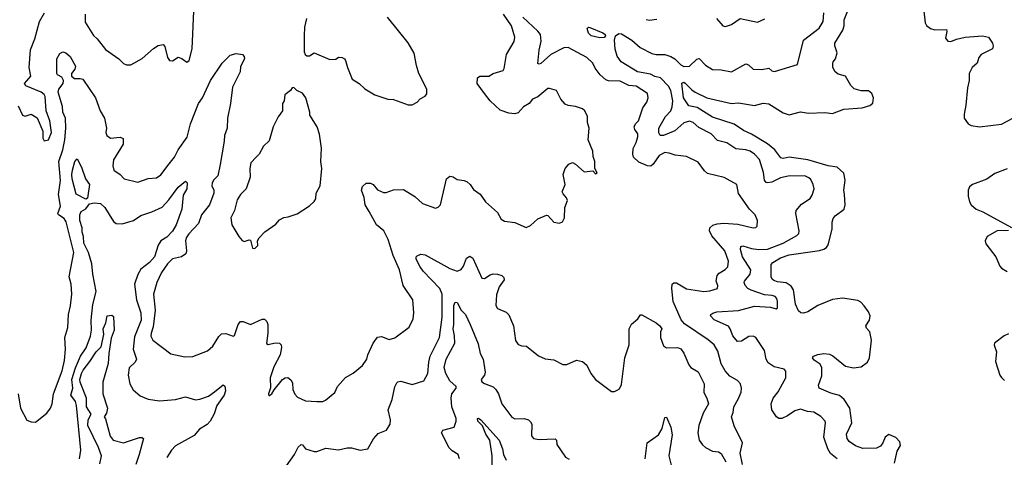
# Model space of a CAD drawing. Extents: x 1690054 to 1842981, y 782881 to 914114.
# Tile 428 of 656: x 1773776 to 1780595, y 892425 to 895457. Entities that reach past the tile are written whole.
import ezdxf

# ---------------------------------------------------------------- set-up
doc = ezdxf.new("R2010")
doc.units = 0

msp = doc.modelspace()

# ---------------------------------------------------------------- linework, layer by layer
at = {"layer": '0CON10XD'}
for points in [[(1773765, 894860), (1773796.7, 894795), (1773815, 894788), (1773855, 894801.2), (1773896.4, 894776.4), (1773936.7, 894685), (1773936.7, 894635), (1773945, 894617.5), (1773976, 894625), (1773995.7, 894675.7), (1773985.8, 894755), (1773960, 894825), (1773952.1, 894925), (1773945, 894939.4), (1773925.8, 894955), (1773818.3, 894998.3), (1773808.8, 895015), (1773825, 895034), (1773852.5, 895065), (1773842.7, 895125), (1773852.1, 895247.9), (1773880.6, 895325), (1773913.1, 895445), (1773948.1, 895505)], [(1773765.6, 892865.6), (1773782, 892765), (1773825, 892683.3), (1773855, 892670), (1773885, 892668.8), (1773965, 892730), (1773990, 892765), (1774000.8, 892795), (1774011.5, 892865), (1774069.6, 893025), (1774087.2, 893095), (1774094.5, 893175), (1774088.1, 893255), (1774109.4, 893325), (1774113.3, 893415), (1774128.5, 893475), (1774137.8, 893555), (1774132.9, 893625), (1774120, 893675), (1774151.4, 893845), (1774097.5, 894057.5), (1774085, 894078.9), (1774045, 894104.2), (1774041.1, 894115), (1774059.4, 894165), (1774044.3, 894245), (1774058.1, 894341.9), (1774048.3, 894475), (1774074.8, 894555), (1774090, 894625), (1774096.4, 894705), (1774093.5, 894775), (1774076, 894815), (1774072.6, 894855), (1774043.7, 894955), (1774047.6, 894975), (1774076.6, 895015), (1774079.4, 895035), (1774069, 895059), (1774038.1, 895075), (1774033.5, 895085), (1774032.5, 895185), (1774055, 895223.3), (1774075, 895233.8), (1774095, 895226.2), (1774125, 895200.8), (1774162.7, 895135), (1774158.8, 895115), (1774135.3, 895085), (1774134.5, 895065), (1774155, 895049.2), (1774195, 895050.3), (1774213.6, 895043.6), (1774301.5, 894915), (1774334.4, 894825), (1774364.5, 894775), (1774376.7, 894705), (1774372.5, 894675), (1774380, 894655), (1774405, 894636.9), (1774472.3, 894642.3), (1774493.8, 894633.8), (1774494, 894594), (1774425.6, 894485), (1774420.6, 894445), (1774428.8, 894415), (1774472, 894385), (1774500, 894355), (1774595, 894330.8), (1774665, 894356), (1774725, 894361.4), (1774755, 894382), (1774811.1, 894458.9), (1774849.5, 894505), (1774874.7, 894555.3), (1774937, 894643), (1774958.2, 894735), (1775013.9, 894875), (1775042.4, 894915), (1775096.7, 895035), (1775178.6, 895155), (1775235, 895210), (1775275, 895222.5), (1775320, 895215), (1775331.7, 895201.7), (1775332.5, 895185), (1775306.7, 895133.3), (1775302.5, 895095), (1775250.5, 894989.5), (1775236.2, 894875), (1775214.7, 894775), (1775212.7, 894705), (1775193.8, 894655), (1775192.4, 894615), (1775165.8, 894454.3), (1775149.6, 894375), (1775118.1, 894345), (1775108.5, 894325), (1775107.2, 894305), (1775120, 894275), (1775120, 894255), (1775090.3, 894175), (1775036.2, 894105), (1775013.9, 894045), (1774947.2, 893972.8), (1774930, 893945), (1774925.4, 893925), (1774931.1, 893855), (1774926.9, 893835), (1774897.1, 893812.9), (1774835, 893800.5), (1774800, 893765), (1774759.5, 893705), (1774725.5, 893635), (1774702.3, 893555), (1774714.2, 893444.2), (1774701.4, 893328.6), (1774686.2, 893285), (1774685.5, 893265), (1774697.4, 893237.4), (1774822.3, 893142.3), (1774920.5, 893120.5), (1774975, 893124.2), (1775077.3, 893162.7), (1775115, 893196.2), (1775155, 893261.2), (1775175, 893280.8), (1775203, 893283), (1775255, 893264), (1775265, 893270), (1775289.2, 893345), (1775305, 893366), (1775325, 893366), (1775375.8, 893345.8), (1775455, 893381.2), (1775471.7, 893381.7), (1775487, 893367), (1775494.2, 893345), (1775495.6, 893285), (1775485, 893213.3), (1775496.2, 893206.2), (1775545, 893219.2), (1775575, 893216.2), (1775586.2, 893205), (1775590, 893185), (1775580, 893135), (1775537.4, 893052.6), (1775511.9, 892975), (1775514.3, 892905.7), (1775500, 892865), (1775501.7, 892851.7), (1775522.5, 892865), (1775537.7, 892892.3), (1775596.7, 892965), (1775615, 892976.7), (1775633, 892977), (1775655, 892962.5), (1775665, 892940), (1775668, 892895), (1775683, 892863), (1775701.2, 892841.2), (1775755, 892816.9), (1775835, 892811.1), (1775875, 892812.5), (1775895, 892821.2), (1775960, 892875), (1775977.5, 892915), (1776032.3, 892977.7), (1776085, 893007.5), (1776149.5, 893060.5), (1776181.2, 893105), (1776188, 893135), (1776223.3, 893215), (1776255, 893257.5), (1776283, 893263), (1776335, 893242), (1776375, 893253.8), (1776472.7, 893327.3), (1776502.5, 893385), (1776506.9, 893425), (1776500, 893515), (1776432.9, 893615), (1776407.1, 893725), (1776362.4, 893822.4), (1776327.8, 893935), (1776298.1, 893995), (1776248.5, 894035), (1776197.1, 894127.1), (1776168.8, 894175), (1776162, 894225), (1776144, 894275), (1776149.5, 894300.5), (1776175, 894324), (1776205, 894323.1), (1776225, 894315.6), (1776255, 894277.5), (1776295, 894260.6), (1776315, 894260), (1776365, 894279.2), (1776435, 894281.2), (1776512.9, 894232.9), (1776565, 894183.8), (1776655, 894151.2), (1776675, 894157.5), (1776690, 894175), (1776733.3, 894355), (1776755, 894373.3), (1776777.7, 894367.7), (1776805, 894350), (1776855, 894343.3), (1776875, 894333.3), (1776896.2, 894315), (1776920.3, 894280.3), (1776965, 894248), (1777002, 894195), (1777085, 894121.2), (1777111.2, 894075), (1777135, 894060), (1777205, 894051.2), (1777285, 894017.5), (1777315, 894030), (1777365, 894076.7), (1777425, 894102.5), (1777435, 894100), (1777475, 894053.3), (1777515, 894047.5), (1777535, 894057.5), (1777550, 894085), (1777552.5, 894155), (1777570, 894205), (1777563.6, 894223.6), (1777539.5, 894249.5), (1777534.2, 894265), (1777553.8, 894315), (1777541.2, 894385), (1777553.9, 894426.1), (1777580, 894455), (1777605, 894467.5), (1777626.4, 894456.4), (1777685, 894402.5), (1777745, 894410), (1777765, 894390), (1777776.7, 894395), (1777760, 894425), (1777760, 894475), (1777748.3, 894508.3), (1777746.7, 894545), (1777713.6, 894623.6), (1777720, 894705), (1777708, 894745), (1777709.2, 894785), (1777690, 894825), (1777675, 894838), (1777625, 894856.2), (1777575, 894861.2), (1777555, 894871.2), (1777523.8, 894905), (1777495, 894966.7), (1777445, 894980.8), (1777435, 894979.2), (1777365, 894921.4), (1777328.1, 894905), (1777304.7, 894875.3), (1777265, 894853.3), (1777228.9, 894811.1), (1777205.3, 894804.7), (1777165, 894808.1), (1777105, 894829.5), (1777035.5, 894895), (1776994.4, 894945), (1776945.8, 895015), (1776946.7, 895055), (1776963.9, 895066.1), (1777025, 895066.2), (1777055, 895083.8), (1777124.3, 895105.7), (1777132, 895118), (1777146.9, 895215), (1777200, 895305), (1777204.4, 895335), (1777182.2, 895415), (1777127.5, 895495)], [(1774230.8, 895495), (1774230.5, 895440.5), (1774287.7, 895347.7), (1774313.9, 895323.9), (1774370.3, 895250.3), (1774463.3, 895185), (1774495, 895153.3), (1774515, 895143.3), (1774545, 895143.3), (1774625, 895188.8), (1774703.1, 895256.9), (1774735, 895278), (1774770, 895285), (1774782, 895272), (1774800, 895195), (1774815, 895174.2), (1774835, 895171.2), (1774875, 895196.7), (1774898.3, 895188.3), (1774935, 895162.5), (1774950, 895175), (1774971.2, 895255), (1774983.3, 895515)], [(1775763.3, 895465), (1775748.8, 895405), (1775746.7, 895345), (1775746.5, 895235), (1775754.5, 895214.5), (1775765, 895206.9), (1775783.2, 895206.8), (1775815, 895227.5), (1775925, 895180), (1775965, 895182.5), (1775983.6, 895196.4), (1776010, 895195), (1776026.4, 895186.4), (1776033.6, 895173.6), (1776046, 895125), (1776080, 895045), (1776126.7, 895015), (1776167.7, 894977.7), (1776235, 894936.7), (1776325, 894906.7), (1776365, 894903.3), (1776467, 894867), (1776495, 894867.5), (1776530, 894885), (1776550.7, 894909.3), (1776585, 894927.5), (1776596.4, 894943.6), (1776596.7, 894975), (1776540, 895085), (1776525, 895140), (1776508.8, 895225), (1776467.3, 895297.3), (1776323.9, 895473.9)], [(1778782.5, 892375), (1778766.7, 892455), (1778781.2, 892525), (1778724.2, 892644.2), (1778706.7, 892705), (1778718, 892735), (1778721.2, 892775), (1778752.2, 892827.8), (1778772.5, 892877.5), (1778776.2, 892905), (1778768.8, 892935), (1778747.6, 892957.6), (1778695, 892987.5), (1778661.4, 893025), (1778633.8, 893073.8), (1778611.1, 893161.1), (1778585, 893203.8), (1778545, 893238), (1778380.2, 893350.2), (1778357.8, 893377.8), (1778302.5, 893505), (1778292.5, 893595), (1778295.8, 893624.2), (1778305.9, 893634.1), (1778325, 893632.9), (1778395, 893592.5), (1778515, 893574.6), (1778555, 893578.2), (1778610, 893595), (1778612, 893615), (1778600, 893645), (1778607.1, 893685), (1778619.6, 893700.4), (1778663.3, 893726.7), (1778681.4, 893745), (1778686.2, 893783.8), (1778659.6, 893855), (1778570, 893960), (1778554.5, 893995), (1778555.5, 894014.5), (1778577, 894033), (1778606.9, 894043.1), (1778653.8, 894046.2), (1778749.2, 894039.2), (1778855.7, 894014.3), (1778874, 894016), (1778884, 894026), (1778885.7, 894065), (1778870, 894105), (1778830, 894145), (1778755, 894253.8), (1778744, 894315), (1778655, 894364.4), (1778540.7, 894390.7), (1778518.9, 894408.9), (1778475, 894468.8), (1778395, 894508), (1778315, 894517.1), (1778275, 894531.9), (1778245, 894535.6), (1778205, 894516.4), (1778163.5, 894455), (1778147.1, 894442.9), (1778125, 894443.9), (1778065, 894469.3), (1778026.8, 894505), (1778021.6, 894525), (1778025.4, 894565), (1778046.1, 894605), (1778058, 894645), (1778056.8, 894665), (1778037.5, 894695), (1778032.5, 894715), (1778041.4, 894735), (1778061.4, 894755), (1778092.8, 894847.2), (1778120, 894885), (1778128, 894915), (1778123.8, 894945), (1778046.6, 894996.6), (1777995, 895001.8), (1777935, 895030.7), (1777855, 895032.5), (1777835, 895040), (1777797.5, 895075), (1777761.4, 895121.4), (1777745, 895154.4), (1777705, 895194.4), (1777575, 895263.3), (1777545, 895261.5), (1777454.4, 895215.6), (1777385, 895154.2), (1777375, 895148.8), (1777365, 895152.5), (1777373.8, 895245), (1777386.9, 895306.9), (1777383, 895353), (1777365, 895376.7), (1777260.2, 895475)], [(1779436.9, 892415), (1779392.4, 892452.4), (1779374.2, 892484.2), (1779346.2, 892565), (1779357.5, 892665), (1779354, 892675), (1779325, 892708), (1779277.3, 892737.3), (1779232.6, 892742.6), (1779185, 892757.8), (1779145, 892746.5), (1779095, 892711.5), (1779055, 892693.6), (1779035, 892693.3), (1779018, 892705), (1778984.4, 892755), (1778980.9, 892795), (1778995.5, 892835), (1779030.4, 892879.6), (1779059.1, 892935), (1779083.3, 892975), (1779083.1, 893023.1), (1779070, 893035), (1779000.9, 893050.9), (1778959.4, 893079.4), (1778945.4, 893105), (1778934.7, 893165), (1778875, 893254.4), (1778855, 893264.5), (1778827.2, 893262.8), (1778775, 893230), (1778747, 893227), (1778716.3, 893266.3), (1778697.9, 893315), (1778685, 893332.7), (1778585, 893377.5), (1778560, 893405), (1778562.5, 893415), (1778575.8, 893424.2), (1778605, 893432.9), (1778755, 893442.5), (1778865, 893473.1), (1778975.6, 893465.6), (1779015, 893454.2), (1779025, 893460), (1779025.7, 893504.3), (1779020, 893525), (1779008.3, 893538.3), (1778986.9, 893546.9), (1778935, 893551.3), (1778842.7, 893582.7), (1778818.5, 893595), (1778800, 893615), (1778792.7, 893635), (1778795.5, 893645), (1778836.2, 893693.8), (1778839.7, 893725), (1778782.9, 893815), (1778767.5, 893865), (1778770, 893885), (1778785, 893890), (1778845, 893871.8), (1778894.8, 893864.8), (1778955, 893867.1), (1779065, 893908.4), (1779158.3, 893961.7), (1779172, 893975), (1779174.2, 893995), (1779152.2, 894115), (1779154.4, 894135), (1779190.5, 894179.5), (1779251.3, 894218.7), (1779265, 894240), (1779277.8, 894285), (1779271.8, 894315), (1779255, 894350), (1779242.3, 894362.3), (1779214, 894374), (1779098.1, 894371.9), (1779045, 894361.2), (1778985, 894330.9), (1778955.5, 894325.5), (1778945, 894329.4), (1778935.5, 894345), (1778928.4, 894398.4), (1778899.1, 894489.1), (1778864.7, 894524.7), (1778834.2, 894545), (1778805, 894556.2), (1778735, 894562.1), (1778673.3, 894603.3), (1778609.2, 894619.2), (1778565.3, 894665.3), (1778479.4, 894709.4), (1778440, 894745), (1778415, 894754.5), (1778375, 894742.3), (1778313.4, 894686.6), (1778235, 894655.4), (1778212, 894655), (1778202.9, 894672.9), (1778203.8, 894705), (1778249.4, 894785), (1778285, 894826.2), (1778296, 894854), (1778299.7, 894895), (1778286.6, 894966.6), (1778270.4, 894995), (1778215, 895053.4), (1778175, 895063), (1778145, 895079), (1778054.3, 895094.3), (1777941.4, 895165), (1777913.6, 895203.6), (1777901.3, 895251.3), (1777895.4, 895314.6), (1777903.8, 895343.8), (1777925, 895360), (1777945, 895359.5), (1778015.6, 895315), (1778072.9, 895262.9), (1778155, 895223.1), (1778185, 895216), (1778244.7, 895214.7), (1778285, 895201.2), (1778314.3, 895185), (1778355, 895143.1), (1778375, 895132.9), (1778415, 895135.8), (1778465, 895184.3), (1778481.7, 895188.3), (1778525, 895142.7), (1778575, 895110.5), (1778635, 895109.5), (1778705, 895095.7), (1778805, 895151.4), (1778823.8, 895145), (1778855, 895114.2), (1778915, 895111.1), (1778965, 895121.4), (1778985, 895102.9), (1779005, 895096.9), (1779164.2, 895145.8), (1779205.6, 895315), (1779312.6, 895397.4), (1779340, 895445), (1779345.6, 895505)], [(1779835.8, 892385), (1779852.6, 892467.4), (1779876.1, 892506.1), (1779872.7, 892532.7), (1779845, 892562), (1779795, 892584.2), (1779771.4, 892565), (1779754.3, 892525), (1779737.3, 892502.7), (1779710.3, 892489.7), (1779615, 892486.2), (1779564, 892504), (1779520.6, 892535), (1779506.2, 892556.2), (1779501.5, 892585), (1779538.5, 892665), (1779524.7, 892765), (1779485.7, 892825.7), (1779455, 892852.7), (1779395, 892868.7), (1779314, 892905), (1779308.6, 892925), (1779331.2, 892988.8), (1779332.3, 893045), (1779320.5, 893070.5), (1779278.7, 893098.7), (1779266.7, 893115), (1779274.5, 893125.5), (1779305, 893137.5), (1779345, 893143.6), (1779385, 893139.2), (1779408.9, 893128.9), (1779495, 893057.5), (1779550, 893045), (1779605, 893052.3), (1779648.5, 893085), (1779661.1, 893115), (1779676.7, 893236.7), (1779664.6, 893295), (1779640.8, 893320.8), (1779637.4, 893335), (1779661.5, 893375), (1779665.4, 893405.4), (1779654, 893434), (1779624.7, 893474.7), (1779600.9, 893500.9), (1779581, 893511), (1779475, 893527.7), (1779405, 893519.2), (1779303.8, 893476.2), (1779235, 893433.8), (1779205, 893424.5), (1779186.4, 893426.4), (1779169.8, 893439.8), (1779148.2, 893485), (1779134.3, 893584.3), (1779120.2, 893610.2), (1779085, 893634.7), (1779025, 893641.4), (1779000, 893650), (1778988.2, 893658.2), (1778980.4, 893675), (1778979.8, 893760.2), (1778993.1, 893775), (1779045, 893807.9), (1779105, 893828.6), (1779315, 893857.8), (1779345, 893865.9), (1779365, 893879.6), (1779375, 893897.5), (1779403.4, 894005), (1779403.2, 894055), (1779410.4, 894079.6), (1779425, 894098.5), (1779486.7, 894145), (1779493.1, 894175), (1779487.8, 894245), (1779483.8, 894275), (1779492.7, 894345), (1779484.5, 894394.5), (1779438.1, 894435), (1779375, 894444.8), (1779235, 894485.4), (1779105, 894504.1), (1779065, 894495.8), (1779048.7, 894498.7), (1779006.2, 894555), (1778955, 894596.3), (1778845, 894664.8), (1778789.2, 894689.2), (1778725, 894733.5), (1778575, 894782.5), (1778468.6, 894848.6), (1778410.9, 894860.9), (1778374.2, 894915), (1778362.7, 895017.3), (1778375, 895023.3), (1778385, 895017.5), (1778431, 894971), (1778455.3, 894955.3), (1778535.8, 894915.8), (1778705, 894877.2), (1778755, 894880), (1778865, 894862.7), (1778925, 894878.1), (1778965, 894874.3), (1779065, 894811.4), (1779105, 894798), (1779185, 894817.8), (1779240.2, 894810.2), (1779353.4, 894813.4), (1779405, 894807.5), (1779485, 894836.9), (1779610, 894845), (1779665, 894862.6), (1779685, 894878.6), (1779689.6, 894915), (1779678.1, 894945), (1779655, 894964.3), (1779603.2, 894963.2), (1779555, 894978.2), (1779531.5, 895001.5), (1779495, 895065.4), (1779445, 895080.3), (1779423.2, 895095), (1779408.6, 895125), (1779407.5, 895152.5), (1779409.6, 895165), (1779425.4, 895185), (1779437.9, 895227.9), (1779420.6, 895275), (1779421.1, 895295), (1779478.1, 895385), (1779486.2, 895415), (1779485.8, 895455), (1779513.3, 895525)], [(1780038.1, 895515), (1780047.1, 895435), (1780055.5, 895415.5), (1780083.8, 895395), (1780115, 895387.5), (1780195, 895389.4), (1780197.7, 895375), (1780188.8, 895328.8), (1780205, 895308.8), (1780225, 895305.8), (1780265, 895322.5), (1780325, 895336.7), (1780445, 895344.4), (1780485, 895335.7), (1780512.5, 895295), (1780517.5, 895275), (1780513.3, 895255), (1780435, 895214.4), (1780419.5, 895195), (1780406.4, 895155), (1780372, 895125), (1780352, 895085), (1780351.1, 895035), (1780339.4, 894985), (1780328.9, 894865), (1780317, 894803), (1780317.5, 894775), (1780344.5, 894734.5), (1780365, 894722.9), (1780424.6, 894714.6), (1780575, 894733.3), (1780655.3, 894775)], [(1778115, 895456.9), (1778135, 895453.3), (1778189.7, 895460.3)], [(1778601.9, 895465), (1778645, 895413.3), (1778665, 895408.8), (1778705.7, 895424.3), (1778765, 895463.8), (1778885, 895440), (1778937, 895463)], [(1777795, 895331.8), (1777735, 895344.5), (1777715, 895364.2), (1777707.1, 895395), (1777715, 895404.2), (1777725, 895403.3), (1777815.7, 895365), (1777830.5, 895355), (1777833.3, 895345), (1777825, 895333.5), (1777795, 895331.8)], [(1775405, 893870.8), (1775425, 893892.5), (1775423.8, 893925), (1775434.3, 893945.7), (1775475, 893986.2), (1775549.5, 894040.5), (1775575, 894070), (1775605, 894086.2), (1775635, 894090), (1775698.3, 894111.7), (1775783.6, 894166.4), (1775815, 894197.5), (1775826.2, 894215), (1775830, 894255), (1775856.2, 894305), (1775869.2, 894425), (1775862.5, 894475), (1775865.9, 894565.9), (1775853, 894663), (1775837.5, 894715), (1775786.7, 894795), (1775786.7, 894815), (1775758.8, 894915), (1775735, 894948.8), (1775695, 894966.7), (1775675, 894986.2), (1775662.5, 894985), (1775652.5, 894965), (1775612.5, 894935), (1775607.5, 894895), (1775597.5, 894875), (1775597.5, 894825), (1775566.4, 894783.6), (1775532.5, 894715), (1775505, 894617.5), (1775465, 894580), (1775435.5, 894524.5), (1775413.8, 894505), (1775378, 894465), (1775370, 894425), (1775372, 894365), (1775345.6, 894284.4), (1775306.2, 894245), (1775281.7, 894208.3), (1775264, 894135), (1775238.8, 894085), (1775246.2, 894035), (1775293.9, 893953.9), (1775317, 893927), (1775330.7, 893920.7), (1775365, 893932.5), (1775375, 893930), (1775388.8, 893875), (1775405, 893870.8)], [(1774235, 894213.8), (1774168.4, 894248.4), (1774139.3, 894355), (1774136.7, 894385), (1774142.7, 894415), (1774158.8, 894475), (1774175, 894492.5), (1774204.2, 894435), (1774233.1, 894355), (1774259.4, 894315), (1774245, 894220), (1774235, 894213.8)], [(1780615, 894422.5), (1780529.3, 894390.7), (1780475, 894352.9), (1780375, 894315.7), (1780355, 894298.8), (1780345.8, 894275), (1780346, 894235), (1780354.3, 894194.3), (1780366.2, 894175), (1780400, 894145), (1780447.5, 894125), (1780645, 894018)], [(1774190.6, 892415), (1774200.6, 892475), (1774170.4, 892785), (1774161.8, 892811.8), (1774131.1, 892855), (1774145.2, 892905), (1774137.7, 892965), (1774162.8, 893045), (1774196.8, 893125), (1774235.7, 893184.3), (1774266.8, 893265), (1774274, 893306), (1774272, 893375), (1774284, 893484), (1774307, 893573), (1774282.1, 893695), (1774276.1, 893765), (1774253.9, 893843.9), (1774221.5, 893908.5), (1774218.1, 893955), (1774209.1, 893985), (1774210, 894015), (1774192.8, 894065), (1774193.7, 894105), (1774202.7, 894127.3), (1774233.5, 894146.5), (1774260, 894180), (1774292, 894188), (1774335, 894184.3), (1774367.1, 894155), (1774425, 894058.1), (1774445, 894045.6), (1774485, 894041.4), (1774565, 894065.6), (1774615, 894100.9), (1774691.2, 894125), (1774762.1, 894157.9), (1774810.4, 894209.6), (1774875, 894295.8), (1774925, 894338.8), (1774936.1, 894326.1), (1774932.9, 894285), (1774909.3, 894240.7), (1774899.5, 894145), (1774860.3, 894035), (1774835, 893992.3), (1774795, 893951.1), (1774753.1, 893925), (1774736.1, 893895), (1774709.7, 893815), (1774675.9, 893775), (1774615, 893728.2), (1774595, 893692.1), (1774571.8, 893625), (1774584.7, 893515), (1774615.3, 893425), (1774618.2, 893375), (1774570.5, 893259.5), (1774563.3, 893175), (1774586.2, 893105), (1774575.7, 893084.3), (1774535.5, 893044.5), (1774528.5, 892995), (1774538.6, 892935), (1774562.1, 892892.1), (1774611.7, 892851.7), (1774665, 892828.9), (1774745, 892815.6), (1774855, 892825.4), (1774925, 892844.5), (1774995, 892824.4), (1775025, 892828.1), (1775085, 892849.5), (1775125, 892878.1), (1775185, 892926.7), (1775197.3, 892917.3), (1775201.9, 892885), (1775191.4, 892855), (1775142.2, 892785), (1775123.6, 892726.4), (1775094.4, 892675), (1775075, 892653.3), (1775020.9, 892619.1), (1774985, 892576.7), (1774855.8, 892505), (1774827.1, 892475), (1774795.8, 892425)], [(1780625, 893997.5), (1780545.9, 893994.1), (1780476, 893955), (1780462.5, 893925), (1780468, 893905), (1780536.2, 893815), (1780565, 893750), (1780576.7, 893735), (1780615, 893712.5)], [(1775623.2, 892366.8), (1775678.6, 892445), (1775705, 892496.2), (1775725, 892513.3), (1775735, 892512.5), (1775756.7, 892485), (1775815, 892465.6), (1775835, 892465.8), (1775897.7, 892487.7), (1775985, 892477.5), (1776045, 892490), (1776075, 892490), (1776135, 892473.8), (1776186.7, 892485), (1776227, 892553), (1776259.1, 892590.9), (1776315.6, 892614.4), (1776342.5, 892655), (1776345.6, 892685), (1776329.2, 892755), (1776355.4, 892824.6), (1776375.6, 892914.4), (1776389.1, 892940.9), (1776395, 892948), (1776415, 892952.5), (1776495, 892928.6), (1776575, 892955.8), (1776602.9, 893005), (1776609, 893085), (1776618.3, 893125), (1776661.5, 893208.5), (1776682.8, 893255), (1776702.2, 893395), (1776701.4, 893555), (1776685, 893593.8), (1776570.9, 893715), (1776550, 893745), (1776522.5, 893797.5), (1776522.5, 893815), (1776528.9, 893821.1), (1776555, 893832.9), (1776585, 893828.1), (1776755, 893732.1), (1776805, 893715.5), (1776835, 893726.7), (1776850.6, 893749.4), (1776871.9, 893805), (1776895, 893819.2), (1776915, 893803.8), (1776977.3, 893667.3), (1776995, 893664.4), (1777035, 893690), (1777055, 893696), (1777085, 893694.2), (1777115, 893684), (1777129.7, 893669.7), (1777130.8, 893655), (1777097.5, 893605), (1777078.8, 893551.2), (1777075, 893477.5), (1777085.9, 893455.9), (1777145, 893431.2), (1777165, 893412.5), (1777195.6, 893335.6), (1777210, 893235), (1777227.7, 893207.7), (1777253, 893197), (1777285.9, 893195.9), (1777369.3, 893129.3), (1777415, 893106.7), (1777475, 893101.2), (1777538.3, 893068.3), (1777565, 893067.5), (1777631.7, 893098.3), (1777675, 893088.8), (1777704.3, 893064.3), (1777732, 893005), (1777765, 892964), (1777875, 892880), (1777895, 892880), (1777915, 892890), (1777929.3, 892900.7), (1777945, 892930), (1777967.3, 893115), (1777997.8, 893205), (1777997.5, 893315), (1778013.2, 893346.8), (1778057.5, 893385), (1778075, 893412.5), (1778085, 893413.3), (1778185, 893356), (1778210, 893335), (1778223.8, 893315), (1778213.3, 893293.3), (1778214.4, 893255), (1778235, 893196.7), (1778255, 893183.8), (1778333, 893187), (1778355, 893176.7), (1778375.9, 893145.9), (1778410, 893065), (1778425, 893046.7), (1778475, 893017.5), (1778516, 892935), (1778514.2, 892875), (1778536, 892835), (1778546.7, 892795), (1778509.3, 892730.7), (1778479.3, 892645), (1778472.7, 892595), (1778481.2, 892545), (1778505, 892510.8), (1778525, 892494.2), (1778575, 892468), (1778615, 892463.3), (1778635, 892452.5), (1778666.2, 892395)], [(1776823.3, 892415), (1776813.3, 892445), (1776771.2, 892471.2), (1776751.3, 892491.3), (1776696.7, 892595), (1776706.4, 892613.6), (1776785, 892633.3), (1776799.4, 892675), (1776798.9, 892695), (1776768.8, 892775), (1776763.8, 892835), (1776769.1, 892865), (1776800, 892905), (1776799.2, 892915), (1776754.7, 892954.7), (1776728.1, 893005), (1776717, 893047), (1776729.5, 893105), (1776789.4, 893215), (1776787.6, 893267.6), (1776777.4, 893315), (1776783.5, 893345), (1776782.8, 893477.2), (1776791.2, 893498.8), (1776807.3, 893497.3), (1776835, 893443.5), (1776862.9, 893415), (1776895.6, 893345), (1776952.3, 893212.3), (1776965.6, 893144.4), (1776987.3, 893105), (1776999.6, 893015), (1776994.5, 892995), (1776973.3, 892965), (1776977.5, 892947.5), (1776995, 892935.6), (1777055, 892914.4), (1777075, 892895.7), (1777092.5, 892865), (1777116.4, 892795), (1777185, 892704), (1777205, 892692.5), (1777270, 892695), (1777300, 892685), (1777315, 892670), (1777322.5, 892655), (1777321.2, 892575), (1777335, 892556.7), (1777375, 892549.2), (1777485, 892553.3), (1777493.3, 892545), (1777497.1, 892515), (1777557.4, 892427.4), (1777582.7, 892412.7)], [(1774330.9, 892379.1), (1774343.3, 892435), (1774323.2, 892493.2), (1774249.2, 892645), (1774250.3, 892685), (1774272, 892725), (1774239.1, 892775), (1774238.1, 892835), (1774195.3, 892945), (1774193.4, 892965), (1774203.8, 893005), (1774215, 893029.2), (1774262.1, 893087.9), (1774305, 893155.5), (1774339.7, 893190.2), (1774359.5, 893275), (1774353.9, 893315), (1774373.5, 893356.5), (1774382.5, 893405), (1774415, 893410), (1774425, 893400), (1774430.8, 893305), (1774409.7, 893250.3), (1774393.3, 893145), (1774390, 893075), (1774352.7, 892945), (1774352.5, 892865), (1774384.1, 892765), (1774378.2, 892731.8), (1774362.5, 892705), (1774371.5, 892691.5), (1774402.2, 892572.2), (1774423.8, 892545), (1774495, 892524.5), (1774605, 892562.5), (1774622.3, 892562.3), (1774633.3, 892555), (1774603.3, 892445), (1774581.8, 892375)], [(1780625, 893280.4), (1780593.7, 893266.3), (1780527.5, 893215), (1780525, 893202.5), (1780541.8, 893155), (1780535, 893090), (1780564.4, 892995), (1780575, 892978.8), (1780597.1, 892957.1)], [(1777048.1, 892305), (1777048.5, 892435), (1777032.1, 892545), (1777004.8, 892584.8), (1776982.7, 892642.7), (1776948.9, 892675), (1776946.2, 892693.8), (1776955, 892695.7), (1776970.8, 892685), (1777097.3, 892545), (1777120, 892485), (1777126.9, 892445), (1777145.9, 892405)], [(1778108.8, 892415), (1778122.5, 892525), (1778199.8, 892580.2), (1778225.5, 892624.5), (1778245, 892700), (1778255, 892702.5), (1778285.8, 892635), (1778295, 892580), (1778271.5, 892435), (1778297.1, 892335)]]:
    msp.add_lwpolyline(points, dxfattribs=at)

doc.saveas('drawing.dxf')
